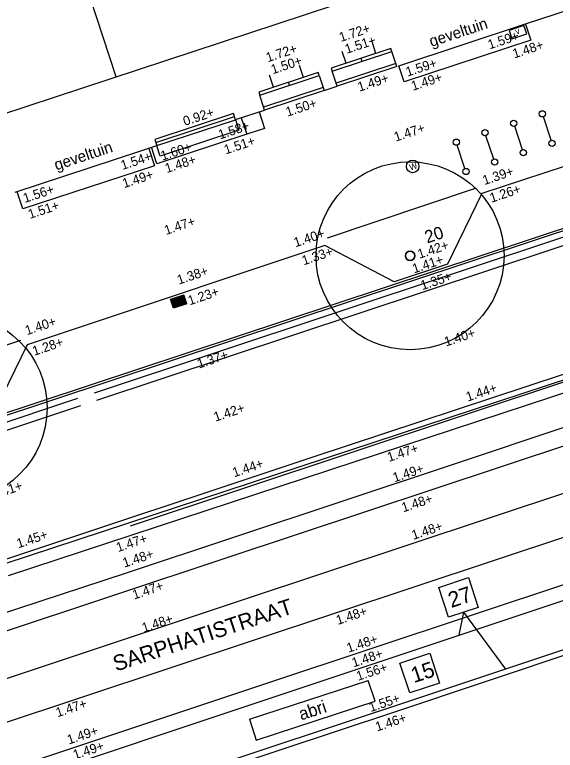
# Model space of a CAD drawing. Extents: x 122462 to 123306, y 485548 to 486417.
# Drawn here: x 122852.78 to 122870.03, y 486190.57 to 486214.05 of the extents above; entities that cross this region are included whole.
import ezdxf

# ---------------------------------------------------------------- set-up
doc = ezdxf.new("R2010")
doc.units = 0
for name, color, linetype in [('B-WE-AL-T25', 7, 'Continuous'), ('B-WE-AL-WERKGRENS-G', 7, 'Continuous'), ('B-WE-GR-BOOM_BOOMDIAMETER', 7, 'Continuous'), ('B-WE-IE-MEUBILAIR_WEGMEUBILAIR_FIETSNIETJE-S', 7, 'Continuous'), ('B-WE-KL-DATA_TELECOM_KAST-S', 7, 'Continuous'), ('B-WE-OG-BEBOUWING_PORTIEK1-G', 7, 'Continuous'), ('B-WE-OG-BEBOUWING_RAAM-G', 7, 'Continuous'), ('B-WE-OG-BEBOUWING_TRAP-G', 7, 'Continuous'), ('B-WE-OG-HOOGTEPUNT-S', 7, 'Continuous'), ('B-WE-OG-TOPOGRAFIE_MUUR-G', 7, 'Continuous'), ('B-WE-OG-TOPOGRAFIE_RAILS-G', 7, 'Continuous'), ('B-WE-OG-TOPOGRAFIE_STRAATNAAM', 7, 'Continuous'), ('B-WE-OG-TOPOKAART-G', 7, 'Continuous'), ('B-WE-RI-HWA_KOLK-S', 7, 'Continuous'), ('B-WE-VH-KANTOPSLUITING_OPSLUITBAND_100X200-G', 7, 'Continuous'), ('B-WE-VH-MATERIAALGRENS_ASFALT-G', 7, 'Continuous'), ('B-WE-VW-MARKERING_LANGS_STREEP_11_010-G', 7, 'Continuous'), ('B-WE-VW-MARKERING_LANGS_STREEP_DOORGETROKKEN_010-G', 7, 'Continuous'), ('iba7-verkeersbord blauw', 7, 'Continuous'), ('iba7-verkeersbord rood', 7, 'Continuous'), ('Level 4', 7, 'Continuous'), ('V markering 1-1 10 cm', 7, 'Continuous'), ('V markering figuratie', 7, 'Continuous'), ('V markering ononderbroken streep 10 cm', 7, 'Continuous'), ('V materiaalscheiding algemeen', 7, 'Continuous'), ('V meubilair abri', 7, 'Continuous'), ('V opsluitband 100x200 mm', 7, 'Continuous'), ('V Rails', 7, 'Continuous'), ('V Scheidingsband tramband', 7, 'Continuous'), ('V trottoirband 180-200x250 mm specie', 7, 'Continuous'), ('V zaaglijn', 7, 'Continuous'), ('V-WE-GR-BOOM-S', 7, 'Continuous'), ('X-WE-AL-TEKENBLAD-S', 7, 'Continuous')]:
    doc.layers.add(name, color=color, linetype=linetype)

msp = doc.modelspace()

# ---------------------------------------------------------------- linework, layer by layer
at = {"layer": 'B-WE-AL-WERKGRENS-G'}
msp.add_lwpolyline([(122857.632, 486078.279), (122830.484, 486160.606), (122900.937, 486183.81), (122887.855, 486222.555), (122665.445, 486149.273), (122678.196, 486110.449), (122807.072, 486152.895), (122835.324, 486068.154)], dxfattribs=at)
at = {"layer": 'B-WE-IE-MEUBILAIR_WEGMEUBILAIR_FIETSNIETJE-S'}
for p, q in [((122869.895, 486210.039), (122869.65, 486210.787)), ((122868.978, 486209.739), (122868.733, 486210.486)), ((122868.062, 486209.438), (122867.816, 486210.185)), ((122867.145, 486209.137), (122866.9, 486209.884))]:
    msp.add_line(p, q, dxfattribs=at)
for centre in [(122869.618, 486210.882), (122868.702, 486210.581), (122867.785, 486210.28), (122866.868, 486209.979), (122869.926, 486209.944), (122869.009, 486209.644), (122868.093, 486209.343), (122867.176, 486209.042)]:
    msp.add_circle(centre, 0.1, dxfattribs=at)
at = {"layer": 'B-WE-KL-DATA_TELECOM_KAST-S'}
msp.add_lwpolyline([(122869.028, 486213.704), (122868.553, 486213.548), (122868.64, 486213.282), (122869.115, 486213.438)], close=True, dxfattribs=at)
at = {"layer": 'B-WE-OG-BEBOUWING_PORTIEK1-G'}
for p, q in [((122864.306, 486212.81), (122864.18, 486213.19)), ((122863.356, 486212.496), (122863.231, 486212.876)), ((122863.862, 486212.558), (122863.831, 486212.653)), ((122861.988, 486212.045), (122861.863, 486212.425)), ((122861.038, 486211.732), (122860.913, 486212.112)), ((122861.545, 486211.793), (122861.513, 486211.888))]:
    msp.add_line(p, q, dxfattribs=at)
for points in [[(122862.913, 486212.245), (122864.812, 486212.872), (122864.781, 486212.966), (122862.881, 486212.34)], [(122860.595, 486211.48), (122862.494, 486212.107), (122862.463, 486212.202), (122860.564, 486211.575)]]:
    msp.add_lwpolyline(points, close=True, dxfattribs=at)
at = {"layer": 'B-WE-OG-BEBOUWING_RAAM-G'}
msp.add_line((122857.281, 486209.965), (122859.792, 486210.794), dxfattribs=at)
msp.add_lwpolyline([(122857.312, 486209.87), (122859.824, 486210.695), (122859.76, 486210.889), (122857.249, 486210.064)], close=True, dxfattribs=at)
at = {"layer": 'B-WE-OG-BEBOUWING_TRAP-G'}
for points in [[(122864.937, 486212.492), (122863.038, 486211.865)], [(122864.969, 486212.397), (122863.069, 486211.77)], [(122862.62, 486211.727), (122860.72, 486211.1)], [(122862.651, 486211.632), (122860.752, 486211.005)]]:
    msp.add_lwpolyline(points, dxfattribs=at)
at = {"layer": 'B-WE-OG-TOPOGRAFIE_MUUR-G'}
for points in [[(122860.006, 486210.757), (122860.182, 486210.23), (122857.316, 486209.291), (122857.147, 486209.819)], [(122859.823, 486210.699), (122859.935, 486210.358), (122857.423, 486209.532), (122857.314, 486209.865)]]:
    msp.add_lwpolyline(points, dxfattribs=at)
at = {"layer": 'B-WE-OG-TOPOGRAFIE_RAILS-G'}
for p, q in [((122859.557, 486196.72), (122892.841, 486207.788)), ((122860.011, 486195.354), (122893.302, 486206.423)), ((122860.43, 486194.095), (122893.727, 486205.164)), ((122860.885, 486192.728), (122894.034, 486203.749))]:
    msp.add_line(p, q, dxfattribs=at)
at = {"layer": 'B-WE-OG-TOPOKAART-G'}
for p, q in [((122864.969, 486212.397), (122864.812, 486212.872)), ((122860.752, 486211.005), (122860.595, 486211.48))]:
    msp.add_line(p, q, dxfattribs=at)
for points in [[(122865.034, 486212.418), (122869.073, 486213.751), (122873.053, 486215.064)], [(122862.494, 486212.107), (122862.651, 486211.632), (122863.069, 486211.77), (122862.913, 486212.245)], [(122859.823, 486210.699), (122860.752, 486211.005)], [(122852.79, 486208.378), (122856.799, 486209.701), (122857.312, 486209.87)]]:
    msp.add_lwpolyline(points, dxfattribs=at)
at = {"layer": 'B-WE-RI-HWA_KOLK-S'}
for p, q in [((122857.751, 486204.964), (122858.178, 486205.106)), ((122857.846, 486204.679), (122857.751, 486204.964)), ((122857.77, 486204.954), (122858.169, 486205.087)), ((122857.856, 486204.698), (122857.77, 486204.954)), ((122858.254, 486204.831), (122858.169, 486205.087)), ((122858.273, 486204.821), (122858.178, 486205.106)), ((122858.273, 486204.821), (122857.846, 486204.679)), ((122858.254, 486204.831), (122857.856, 486204.698))]:
    msp.add_line(p, q, dxfattribs=at)
for points in [[(122857.867, 486204.952), (122857.856, 486204.948)], [(122857.938, 486204.771), (122857.88, 486204.945)], [(122857.897, 486204.951), (122857.955, 486204.776)], [(122857.914, 486204.968), (122857.903, 486204.964)], [(122857.985, 486204.786), (122857.927, 486204.961)], [(122857.944, 486204.967), (122858.002, 486204.792)], [(122857.962, 486204.983), (122857.95, 486204.98)], [(122858.033, 486204.802), (122857.974, 486204.977)], [(122857.992, 486204.983), (122858.05, 486204.808)], [(122858.009, 486204.999), (122857.998, 486204.995)], [(122858.08, 486204.818), (122858.022, 486204.993)], [(122858.039, 486204.999), (122858.097, 486204.824)], [(122858.057, 486205.015), (122858.045, 486205.011)], [(122858.128, 486204.834), (122858.069, 486205.009)], [(122858.086, 486205.014), (122858.145, 486204.84)], [(122858.104, 486205.031), (122858.093, 486205.027)], [(122858.175, 486204.85), (122858.117, 486205.025)], [(122858.134, 486205.03), (122858.192, 486204.855)], [(122858.152, 486205.047), (122858.14, 486205.043)], [(122858.223, 486204.866), (122858.164, 486205.04)], [(122857.802, 486204.92), (122857.86, 486204.745)], [(122857.82, 486204.936), (122857.808, 486204.932)], [(122857.89, 486204.755), (122857.832, 486204.93)], [(122857.849, 486204.935), (122857.908, 486204.761)], [(122857.873, 486204.738), (122857.884, 486204.742)], [(122857.92, 486204.754), (122857.932, 486204.758)], [(122857.968, 486204.77), (122857.979, 486204.774)], [(122858.015, 486204.786), (122858.026, 486204.79)], [(122858.062, 486204.802), (122858.074, 486204.805)], [(122858.11, 486204.817), (122858.121, 486204.821)], [(122858.157, 486204.833), (122858.169, 486204.837)], [(122858.205, 486204.849), (122858.216, 486204.853)]]:
    msp.add_lwpolyline(points, dxfattribs=at)
for centre, start, end in [((122857.859, 486204.938), 108.4422, 198.4422), ((122857.87, 486204.942), 18.4422, 108.4422), ((122857.906, 486204.954), 108.4422, 198.4422), ((122857.918, 486204.958), 18.4422, 108.4422), ((122857.954, 486204.97), 108.4422, 198.4422), ((122857.965, 486204.974), 18.4422, 108.4422), ((122858.001, 486204.986), 108.4422, 198.4422), ((122858.012, 486204.99), 18.4422, 108.4422), ((122858.048, 486205.002), 108.4422, 198.4422), ((122858.06, 486205.006), 18.4422, 108.4422), ((122858.096, 486205.018), 108.4422, 198.4422), ((122858.107, 486205.021), 18.4422, 108.4422), ((122858.143, 486205.033), 108.4422, 198.4422), ((122858.155, 486205.037), 18.4422, 108.4422), ((122857.811, 486204.923), 108.4422, 198.4422), ((122857.823, 486204.926), 18.4422, 108.4422), ((122857.87, 486204.748), 198.4422, 288.4422), ((122857.881, 486204.752), 288.4422, 18.4422), ((122857.917, 486204.764), 198.4422, 288.4422), ((122857.928, 486204.768), 288.4422, 18.4422), ((122857.964, 486204.78), 198.4422, 288.4422), ((122857.976, 486204.783), 288.4422, 18.4422), ((122858.012, 486204.795), 198.4422, 288.4422), ((122858.023, 486204.799), 288.4422, 18.4422), ((122858.059, 486204.811), 198.4422, 288.4422), ((122858.071, 486204.815), 288.4422, 18.4422), ((122858.107, 486204.827), 198.4422, 288.4422), ((122858.118, 486204.831), 288.4422, 18.4422), ((122858.154, 486204.843), 198.4422, 288.4422), ((122858.166, 486204.847), 288.4422, 18.4422), ((122858.202, 486204.859), 198.4422, 288.4422), ((122858.213, 486204.862), 288.4422, 18.4422)]:
    msp.add_arc(centre, 0.01, start, end, dxfattribs=at)
at = {"layer": 'B-WE-VH-KANTOPSLUITING_OPSLUITBAND_100X200-G'}
for points in [[(122869.078, 486213.749), (122869.248, 486213.231), (122865.203, 486211.904), (122865.034, 486212.418)], [(122860.578, 486210.947), (122860.753, 486210.417), (122860.182, 486210.23)], [(122857.057, 486209.771), (122857.236, 486209.226), (122853.036, 486207.847), (122852.856, 486208.396)], [(122862.755, 486206.925), (122867.487, 486208.513)]]:
    msp.add_lwpolyline(points, dxfattribs=at)
at = {"layer": 'B-WE-VH-MATERIAALGRENS_ASFALT-G'}
msp.add_lwpolyline([(122890.684, 486213.94), (122878.693, 486209.938), (122852.013, 486201.099)], dxfattribs=at)
at = {"layer": 'B-WE-VW-MARKERING_LANGS_STREEP_11_010-G'}
for points in [[(122890.607, 486213.717), (122878.293, 486209.609), (122855.31, 486201.967)], [(122890.717, 486213.47), (122878.383, 486209.366), (122855.388, 486201.732)]]:
    msp.add_lwpolyline(points, dxfattribs=at)
at = {"layer": 'B-WE-VW-MARKERING_LANGS_STREEP_DOORGETROKKEN_010-G'}
for points in [[(122890.662, 486214.006), (122878.671, 486210.004), (122851.991, 486201.165)], [(122838.137, 486182.943), (122845.99, 486185.533), (122855.924, 486188.815), (122864.876, 486191.785), (122870.826, 486193.778), (122879.74, 486196.789), (122887.719, 486199.383), (122894.693, 486201.733)]]:
    msp.add_lwpolyline(points, dxfattribs=at)
at = {"layer": 'iba7-verkeersbord blauw'}
msp.add_circle((122865.476, 486209.204), 0.2, dxfattribs=at)
at = {"layer": 'iba7-verkeersbord rood'}
for centre, radius in [((122865.393, 486206.353), 3), ((122865.393, 486206.353), 0.15), ((122850.813, 486201.497), 3)]:
    msp.add_circle(centre, radius, dxfattribs=at)
for start, end in [(0, 180), (180, 0)]:
    msp.add_arc((122865.393, 486206.353), 0.15, start, end, dxfattribs=at)
at = {"layer": 'Level 4'}
msp.add_line((122856.02, 486212.065), (122852.979, 486221.293), dxfattribs=at)
at = {"layer": 'V markering 1-1 10 cm'}
for points in [[(122854.786, 486201.793), (122851.845, 486200.815), (122836.46, 486195.681)], [(122854.874, 486201.561), (122851.93, 486200.584), (122836.82, 486195.535), (122827.344, 486192.387)]]:
    msp.add_lwpolyline(points, dxfattribs=at)
at = {"layer": 'V markering figuratie'}
msp.add_line((122712.845, 486143.511), (122860.885, 486192.728), dxfattribs=at)
at = {"layer": 'V markering ononderbroken streep 10 cm'}
msp.add_lwpolyline([(122852.036, 486196.524), (122862.304, 486199.937), (122870.288, 486202.571), (122874.361, 486203.912), (122877.937, 486205.084)], dxfattribs=at)
at = {"layer": 'V materiaalscheiding algemeen'}
msp.add_lwpolyline([(122828.771, 486187.102), (122837.36, 486189.952), (122848.716, 486193.729), (122856.341, 486196.233), (122866.652, 486199.655), (122878.268, 486203.536), (122881.909, 486204.772)], dxfattribs=at)
at = {"layer": 'V meubilair abri'}
msp.add_line((122860.265, 486191.558), (122864.058, 486192.8), dxfattribs=at)
msp.add_lwpolyline([(122860.265, 486191.558), (122860.484, 486190.888), (122864.277, 486192.13), (122864.058, 486192.8)], dxfattribs=at)
at = {"layer": 'V opsluitband 100x200 mm'}
msp.add_lwpolyline([(122848.025, 486202.025), (122852.968, 486203.654)], dxfattribs=at)
at = {"layer": 'V Rails'}
for p, q in [((122714.919, 486148.627), (122859.557, 486196.72)), ((122715.373, 486147.26), (122860.011, 486195.354)), ((122712.39, 486144.878), (122860.43, 486194.095))]:
    msp.add_line(p, q, dxfattribs=at)
at = {"layer": 'V Scheidingsband tramband'}
msp.add_line((122852.44, 486196.519), (122877.676, 486204.816), dxfattribs=at)
msp.add_lwpolyline([(122877.801, 486204.436), (122852.565, 486196.139)], dxfattribs=at)
at = {"layer": 'V trottoirband 180-200x250 mm specie'}
for points in [[(122854.641, 486204), (122853.172, 486203.51), (122851.979, 486201.087), (122850.249, 486200.553), (122847.903, 486201.773), (122838.612, 486198.694), (122837.453, 486198.316)], [(122829.844, 486181.895), (122838.722, 486184.858), (122839.696, 486185.175), (122850.112, 486188.608), (122857.676, 486191.147), (122870.119, 486195.296), (122871.261, 486195.673)], [(122871.731, 486194.253), (122865.594, 486192.208), (122855.472, 486188.85)]]:
    msp.add_lwpolyline(points, dxfattribs=at)
at = {"layer": 'V zaaglijn'}
msp.add_line((122856.471, 486197.728), (122877.966, 486204.877), dxfattribs=at)
at = {"layer": 'V-WE-GR-BOOM-S'}
msp.add_lwpolyline([(122870.994, 486209.428), (122867.688, 486208.345), (122866.592, 486206.08), (122864.886, 486205.524), (122862.675, 486206.679), (122854.641, 486204)], dxfattribs=at)
at = {"layer": 'X-WE-AL-TEKENBLAD-S'}
for q in [(122866.954, 486194.241), (122868.443, 486193.157)]:
    msp.add_line((122867.096, 486194.972), q, dxfattribs=at)
for points in [[(122866.308, 486195.765), (122867.258, 486196.078), (122867.571, 486195.129), (122866.621, 486194.815)], [(122865.07, 486193.351), (122866.02, 486193.664), (122866.333, 486192.714), (122865.383, 486192.401)]]:
    msp.add_lwpolyline(points, close=True, dxfattribs=at)

# ---------------------------------------------------------------- texts
at = {"layer": 'B-WE-AL-T25'}
for p in [(122866.074, 486213.016), (122854.107, 486209.072)]:
    msp.add_text('geveltuin', height=0.36, rotation=18.3134, dxfattribs=at).set_placement(p)
at = {"layer": 'B-WE-GR-BOOM_BOOMDIAMETER'}
msp.add_text('20', height=0.4, rotation=18.3299, dxfattribs=at).set_placement((122865.938, 486206.743))
at = {"layer": 'B-WE-KL-DATA_TELECOM_KAST-S'}
msp.add_text('V', height=0.16, rotation=18.0943, dxfattribs=at).set_placement((122868.785, 486213.406))
at = {"layer": 'B-WE-OG-HOOGTEPUNT-S'}
for s, rotation, p in [('1.72+', 18.1325, (122863.186, 486213.175)), ('1.59+', 18.1325, (122867.931, 486212.939)), ('1.51+', 18.1325, (122863.371, 486212.797)), ('1.48+', 18.1325, (122868.72, 486212.65)), ('1.72+', 18.1325, (122860.853, 486212.528)), ('1.50+', 18.1325, (122861.012, 486212.145)), ('1.59+', 18.1325, (122865.313, 486212.069)), ('1.49+', 18.1325, (122863.777, 486211.587)), ('1.49+', 18.1325, (122865.486, 486211.617)), ('1.50+', 18.1325, (122861.482, 486210.791)), ('0.92+', 18.1325, (122858.207, 486210.495)), ('1.58+', 18.1325, (122859.332, 486210.066)), ('1.47+', 18.3965, (122864.937, 486209.992)), ('1.51+', 18.1325, (122859.514, 486209.586)), ('1.60+', 18.1325, (122857.49, 486209.387)), ('1.54+', 18.1325, (122856.217, 486209.089)), ('1.48+', 18.1325, (122857.629, 486208.989)), ('1.49+', 18.1325, (122856.27, 486208.509)), ('1.39+', 18.392, (122867.765, 486208.608)), ('1.56+', 18.1325, (122853.101, 486208.038)), ('1.26+', 18.392, (122867.991, 486208.045)), ('1.51+', 18.1325, (122853.262, 486207.526)), ('1.47+', 18.3965, (122857.607, 486207.013)), ('1.40+', 18.392, (122861.738, 486206.623)), ('1.42+', 18.392, (122865.692, 486206.255)), ('1.33+', 18.392, (122862, 486206.047)), ('1.41+', 18.3965, (122865.523, 486205.788)), ('1.38+', 18.3965, (122858.016, 486205.429)), ('1.35+', 18.392, (122865.787, 486205.253)), ('1.23+', 18.3965, (122858.362, 486204.769)), ('1.40+', 18.3965, (122853.166, 486203.815)), ('1.40+', 18.3965, (122866.542, 486203.453)), ('1.28+', 18.3965, (122853.398, 486203.158)), ('1.37+', 18.3965, (122858.656, 486202.751)), ('1.44+', 18.3965, (122867.234, 486201.695)), ('1.42+', 18.3965, (122859.183, 486201.053)), ('1.47+', 18.3965, (122864.721, 486199.77)), ('1.44+', 18.3965, (122859.782, 486199.282)), ('1.49+', 18.3965, (122864.898, 486199.119)), ('1.41+', 18.3965, (122852.093, 486198.572)), ('1.48+', 18.2237, (122865.177, 486198.162)), ('1.48+', 18.2237, (122865.499, 486197.283)), ('1.45+', 18.3965, (122852.896, 486197.014)), ('1.47+', 18.3965, (122856.073, 486196.89)), ('1.48+', 18.3965, (122856.278, 486196.397)), ('1.47+', 18.3965, (122856.591, 486195.38)), ('1.48+', 18.3965, (122863.089, 486194.568)), ('1.48+', 18.3965, (122856.893, 486194.324)), ('1.48+', 18.3965, (122863.428, 486193.678)), ('1.48+', 18.3965, (122863.59, 486193.212)), ('1.56+', 18.3965, (122863.736, 486192.781)), ('1.55+', 18.5998, (122864.14, 486191.785)), ('1.47+', 18.3525, (122854.145, 486191.621)), ('1.46+', 18.5998, (122864.344, 486191.166)), ('1.49+', 18.5998, (122854.508, 486190.751)), ('1.49+', 18.3525, (122854.696, 486190.27))]:
    msp.add_text(s, height=0.3, rotation=rotation, dxfattribs=at).set_placement(p)
at = {"layer": 'B-WE-OG-TOPOGRAFIE_STRAATNAAM'}
msp.add_text('SARPHATISTRAAT', height=0.5, rotation=18.2298, dxfattribs=at).set_placement((122856.012, 486193.076))
at = {"layer": 'iba7-verkeersbord blauw'}
msp.add_text('W', height=0.2, rotation=18.5511, dxfattribs=at).set_placement((122865.409, 486209.07))
at = {"layer": 'V meubilair abri'}
msp.add_text('abri', height=0.4, rotation=18.1266, dxfattribs=at).set_placement((122861.918, 486191.518))
at = {"layer": 'X-WE-AL-TEKENBLAD-S'}
for s, p in [('27', (122866.707, 486195.107)), ('15', (122865.517, 486192.708))]:
    msp.add_text(s, height=0.5, rotation=18.2603, dxfattribs=at).set_placement(p)

doc.saveas('drawing.dxf')
